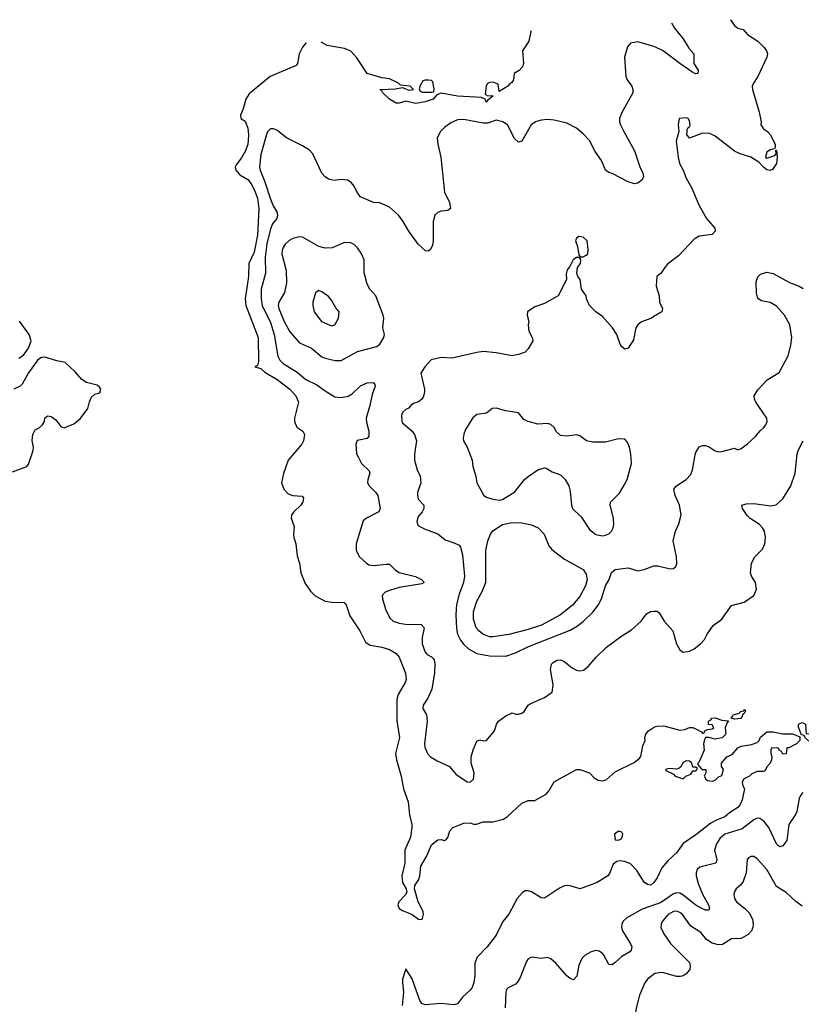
# Model space of a CAD drawing. Header units: inches. Extents: x 1834610 to 2027685, y 642842 to 774116.
# Tile 625 of 632: x 2006055 to 2010904, y 763834 to 769943. Entities that reach past the tile are written whole.
import ezdxf

# ---------------------------------------------------------------- set-up
doc = ezdxf.new("R2010")
doc.units = ezdxf.units.IN
doc.header["$MEASUREMENT"] = 0
doc.layers.add('C0706', color=7, linetype='Continuous')
doc.layers.add('C0716', color=7, linetype='Continuous')

msp = doc.modelspace()

# ---------------------------------------------------------------- linework, layer by layer
at = {"layer": 'C0706', "color": 5}
for points, elevation in [([(2009224.3, 769874.9), (2009226, 769870), (2009213.4, 769810), (2009174.8, 769750), (2009180.7, 769670), (2009174.8, 769650), (2009152.7, 769627.3), (2009122.8, 769610), (2009118.8, 769570), (2009107.5, 769552.5), (2009094.9, 769545.1), (2009082.8, 769530), (2009030, 769496.9), (2009023.5, 769543.5), (2008990, 769554.6), (2008970, 769553.2), (2008954.7, 769545.3), (2008948.7, 769530), (2008943.1, 769483.1), (2008952.9, 769472.9), (2008993, 769470), (2008958, 769442), (2008951.3, 769430), (2008942, 769450), (2008919.5, 769459.5), (2008770, 769468.1), (2008670, 769487.3), (2008643.4, 769476.6), (2008620.5, 769450), (2008570, 769433.7), (2008510, 769423.7), (2008450, 769437.2), (2008410, 769425.2), (2008390, 769425.2), (2008350, 769449), (2008308.7, 769490), (2008302, 769502), (2008288.7, 769510), (2008386.8, 769513.2), (2008430, 769522), (2008470, 769504.9), (2008498, 769510), (2008478, 769530), (2008417.2, 769537.2), (2008404, 769550), (2008350, 769576.9), (2008302.2, 769582.2), (2008210, 769609.8), (2008146.7, 769706.7), (2008110, 769746.6), (2008070, 769763.5), (2007963.2, 769783.2), (2007926.1, 769803.9)], 220), ([(2010000, 769771.8), (2009990, 769776.4), (2009890, 769804.7), (2009843.4, 769796.6), (2009824.9, 769775.1), (2009808, 769710), (2009814.9, 769590), (2009823.8, 769570), (2009852.4, 769530), (2009859.5, 769510), (2009859.5, 769490), (2009790, 769366), (2009776.5, 769330), (2009777, 769310), (2009782, 769290), (2009802, 769250), (2009868.1, 769128.2), (2009902, 769030), (2009921.1, 768990), (2009924.4, 768970), (2009917.3, 768950), (2009890, 768928.7), (2009870, 768925.2), (2009830, 768936.3), (2009730, 768989.5), (2009710, 768995.1), (2009690, 769009.2), (2009664.7, 769070), (2009625.1, 769125.1), (2009590, 769192.8), (2009550, 769235.4), (2009510, 769269.7), (2009450, 769300.9), (2009370, 769318.7), (2009330, 769322.7), (2009290, 769319.7), (2009254.8, 769310), (2009228.4, 769290), (2009170, 769189.4), (2009150, 769183.7), (2009125.1, 769205.1), (2009081.3, 769290), (2009052.7, 769310), (2009010, 769319.3), (2008958.7, 769301.3), (2008930, 769299.9), (2008810, 769323.5), (2008770, 769320.5), (2008730, 769302.4), (2008690, 769273.6), (2008666, 769250), (2008644.4, 769210), (2008648.6, 769170), (2008667, 769090), (2008690.4, 768870), (2008721.1, 768810), (2008727.9, 768772.1), (2008710, 768758.4), (2008670, 768755.6), (2008650.4, 768749.6), (2008630.6, 768730), (2008620.4, 768690), (2008620.5, 768570), (2008615.2, 768544.8), (2008603.5, 768516.5), (2008590, 768506), (2008572, 768508), (2008527.6, 768550), (2008468.1, 768630), (2008434, 768690), (2008404.4, 768730), (2008350, 768780.5), (2008290, 768806), (2008250, 768809.6), (2008170, 768844.7), (2008148, 768870), (2008129.7, 768910), (2008112.8, 768930), (2008090, 768946.6), (2008050, 768951.2), (2008005.8, 768945.8), (2007970, 768954), (2007950, 768967.3), (2007929.6, 768990), (2007874, 769110), (2007852.7, 769132.7), (2007810, 769159.5), (2007709.8, 769209.8), (2007650, 769257.4), (2007630, 769265.4), (2007610, 769265.1), (2007590, 769245.1), (2007550, 769105.6), (2007543.1, 769030), (2007546.5, 769010), (2007576.3, 768936.3), (2007610, 768829.1), (2007627.2, 768787.2), (2007650.1, 768750), (2007654.7, 768730), (2007649.6, 768710), (2007624.3, 768675.7), (2007610, 768645.3), (2007587.3, 768552.7), (2007578.1, 768470), (2007580.1, 768370), (2007554, 768270), (2007552.1, 768210), (2007559.5, 768170), (2007610, 768063.6), (2007633.3, 767990), (2007655.5, 767855.5), (2007669.2, 767830), (2007689.2, 767810), (2007776.2, 767756.2), (2007830, 767710.2), (2007898.2, 767678.2), (2007950, 767639.2), (2008010, 767602.8), (2008050, 767599), (2008093, 767606.9), (2008118.1, 767621.9), (2008170, 767670.2), (2008210, 767689.1), (2008250, 767691.3), (2008258.9, 767678.9), (2008260.3, 767670), (2008242, 767618), (2008228.1, 767550), (2008205, 767470), (2008205.5, 767445.5), (2008221.4, 767390), (2008220.8, 767359.2), (2008210, 767344.7), (2008147.6, 767332.4), (2008139.3, 767310), (2008145.3, 767250), (2008154, 767230), (2008176.4, 767190), (2008223.4, 767143.4), (2008226.7, 767130), (2008214.3, 767090), (2008213.1, 767070), (2008223.1, 767050), (2008264.6, 767010), (2008277.3, 766990), (2008291.6, 766910), (2008283, 766890), (2008207.3, 766850), (2008186.7, 766833.3), (2008141.6, 766690), (2008142, 766650), (2008162.8, 766610), (2008205.5, 766570), (2008221.3, 766561.3), (2008250, 766556.3), (2008330, 766565.2), (2008350, 766563.6), (2008387, 766527), (2008410, 766512.1), (2008510, 766488), (2008548.2, 766470), (2008564.9, 766450), (2008550, 766442), (2008410, 766419.9), (2008350, 766402.2), (2008322.6, 766390), (2008304.6, 766370), (2008305.7, 766350), (2008324.5, 766284.5), (2008350.4, 766230), (2008371.4, 766211.4), (2008410, 766197.8), (2008447.6, 766192.4), (2008544.7, 766190), (2008563.7, 766170), (2008552.8, 766110), (2008551.9, 766070), (2008570, 766018), (2008583.5, 766003.5), (2008610, 765990.3), (2008620.2, 765980.2), (2008627.1, 765970), (2008631.1, 765948.9), (2008629.2, 765890), (2008611.2, 765788.9), (2008586.4, 765733.6), (2008557.1, 765690), (2008555.5, 765670), (2008578.4, 765630), (2008582.3, 765590), (2008565.5, 765450), (2008569.2, 765429.2), (2008585.7, 765390), (2008603.7, 765370), (2008644.7, 765344.7), (2008721.6, 765310), (2008761.1, 765261.1), (2008830, 765214.9), (2008850, 765212.7), (2008871.1, 765230), (2008874.8, 765270), (2008855.5, 765330), (2008856.2, 765370), (2008867.5, 765412.5), (2008890, 765466.8), (2008910, 765475.5), (2008930, 765467.7), (2008950, 765470.6), (2008999.7, 765530), (2009013.5, 765570), (2009026.3, 765590), (2009070, 765623.1), (2009110, 765643), (2009133.7, 765633.7), (2009150, 765633.4), (2009170, 765640.5), (2009185.2, 765650), (2009209.4, 765690), (2009221.5, 765698.5), (2009310, 765736.4), (2009357.6, 765770), (2009364.7, 765815.3), (2009348.1, 765911.8), (2009355.1, 765944.9), (2009364.9, 765955.1), (2009390, 765968.4), (2009410, 765970.3), (2009430, 765963.6), (2009481.7, 765921.7), (2009510, 765906.5), (2009530, 765903.1), (2009553.3, 765906.7), (2009582, 765930), (2009632.1, 765987.9), (2009694.5, 766050), (2009790, 766119.5), (2009850, 766156.4), (2009909.6, 766210), (2009943.3, 766256.7), (2009969.2, 766270), (2009990, 766273.1), (2010000, 766272.6)], 240), ([(2007832.9, 769798.8), (2007830, 769797.2), (2007810, 769772), (2007787.8, 769730), (2007778.7, 769670), (2007770, 769659.6), (2007609.4, 769590.7), (2007478, 769482), (2007457.4, 769450), (2007442, 769390), (2007424.9, 769350), (2007427.7, 769330), (2007452.7, 769312.7), (2007470, 769270.7), (2007474.8, 769230), (2007473.2, 769193.2), (2007470, 769169.5), (2007455.3, 769130), (2007430, 769085.1), (2007397, 769043), (2007392.6, 769030), (2007396.1, 769010), (2007421.2, 768981.2), (2007470, 768951.1), (2007490, 768924.9), (2007510, 768888.4), (2007530, 768835.5), (2007538.7, 768770), (2007530, 768605.2), (2007510, 768499.5), (2007475.6, 768430), (2007475.1, 768350), (2007454.4, 768210), (2007458, 768170), (2007534.1, 767970), (2007537.3, 767822.7), (2007530, 767798), (2007514, 767790), (2007550, 767778.8), (2007575.3, 767755.3), (2007652.9, 767710), (2007730, 767650.2), (2007767.4, 767610), (2007785.3, 767570), (2007759.8, 767470), (2007759, 767450), (2007774.3, 767414.3), (2007810.7, 767390), (2007822.4, 767370), (2007816.5, 767330), (2007804.9, 767310), (2007720.2, 767210), (2007691.9, 767128.1), (2007678.6, 767070), (2007693.6, 767030), (2007720.5, 767000.5), (2007750, 766991.2), (2007807.1, 766987.1), (2007816.3, 766976.3), (2007810.9, 766950.9), (2007799.1, 766930), (2007756.3, 766890), (2007742, 766870), (2007739.1, 766850), (2007758, 766798), (2007753.7, 766750), (2007756.5, 766730), (2007767.9, 766690), (2007776.3, 766616.3), (2007790.2, 766570), (2007799.4, 766510), (2007825.3, 766445.3), (2007858.1, 766398.1), (2007888, 766368), (2007950, 766335.1), (2007992.1, 766327.9), (2008067.2, 766327.2), (2008078.4, 766318.4), (2008104, 766244), (2008166, 766150), (2008201.2, 766081.2), (2008230, 766062.9), (2008301, 766050), (2008350, 766035.3), (2008390, 766010.4), (2008410, 765986.8), (2008448.7, 765888.7), (2008451.6, 765850), (2008446.7, 765830), (2008403.8, 765756.2), (2008394.4, 765725.6), (2008393.6, 765593.6), (2008411, 765490), (2008385.6, 765390), (2008392.3, 765350), (2008421.7, 765250), (2008437, 765170), (2008464.9, 765090), (2008473.2, 765010), (2008487.9, 764950), (2008487.9, 764930), (2008478.8, 764870), (2008444.9, 764790), (2008444.9, 764710), (2008425.7, 764630), (2008430.3, 764590.3), (2008453, 764550), (2008457.1, 764530), (2008445.5, 764510), (2008407.4, 764470), (2008401.7, 764450), (2008409.2, 764429.2), (2008430, 764414.9), (2008490, 764391.6), (2008530, 764361.7), (2008550, 764360.4), (2008554.1, 764365.9), (2008559.8, 764390), (2008558.9, 764410), (2008527.9, 764470), (2008504.7, 764550), (2008506.9, 764570), (2008531.1, 764608.9), (2008538, 764630), (2008543.5, 764690), (2008578.7, 764750), (2008610, 764822.8), (2008650, 764854), (2008670, 764856.3), (2008690, 764850.7), (2008702, 764858), (2008711.2, 764868.8), (2008723.6, 764910), (2008742, 764930), (2008810, 764958), (2008850, 764959.1), (2008870, 764950.7), (2008889.3, 764950.7), (2008930, 764966.8), (2008990, 764965.5), (2009057.2, 764982.8), (2009081.3, 764998.7), (2009170, 765082), (2009210, 765099.1), (2009250, 765099.1), (2009322, 765138), (2009340.1, 765159.9), (2009370, 765214.8), (2009510, 765290.6), (2009530, 765290.7), (2009590, 765270.6), (2009619.1, 765239.1), (2009643.7, 765223.7), (2009670, 765219.3), (2009693, 765227), (2009750, 765276.3), (2009866.1, 765333.9), (2009899.1, 765360.9), (2009907.9, 765372.1), (2009921.5, 765438.5), (2009935.3, 765470), (2009934, 765490), (2009939, 765510), (2009955.3, 765530), (2009987.8, 765552.2), (2010000, 765556.8)], 220), ([(2010000, 768107.4), (2009970, 768089.6), (2009912.5, 768067.5), (2009890, 768049.3), (2009877.1, 768030), (2009862.6, 767957.4), (2009830, 767905.2), (2009810, 767899.3), (2009790, 767912.7), (2009779.6, 767930), (2009758.9, 767990), (2009731.6, 768030), (2009670, 768100.9), (2009630, 768129.3), (2009589.7, 768169.8), (2009571.8, 768210), (2009569.5, 768230), (2009541.2, 768270), (2009532.7, 768330), (2009518, 768350), (2009512, 768370), (2009515.1, 768404.9), (2009533.2, 768430), (2009535.3, 768455.3), (2009527.3, 768467.3), (2009510, 768468), (2009487.7, 768452.3), (2009468.1, 768411.9), (2009450.7, 768390), (2009445.5, 768365.5), (2009446.8, 768330), (2009394.8, 768230), (2009310, 768181.3), (2009250, 768160.7), (2009206, 768130), (2009204, 768110), (2009214, 768070), (2009210.4, 768049.6), (2009213.4, 768010), (2009234, 767970), (2009238, 767950), (2009210, 767901.2), (2009190, 767880.9), (2009150, 767865.1), (2009110, 767857.6), (2009010, 767876.3), (2008930, 767883.1), (2008890, 767878.5), (2008737.2, 767842.8), (2008670, 767847.6), (2008608.3, 767831.7), (2008567.3, 767790), (2008544.4, 767750), (2008566.9, 767650), (2008567.1, 767630), (2008558.5, 767601.5), (2008550, 767588.2), (2008530, 767572.4), (2008499, 767561), (2008481, 767550), (2008467.5, 767532.5), (2008450, 767525.2), (2008432.5, 767507.5), (2008423, 767490), (2008425.5, 767450), (2008430, 767441), (2008490.4, 767390), (2008504.9, 767370), (2008516.1, 767330), (2008504.9, 767250), (2008504.6, 767210), (2008520.3, 767150), (2008538.8, 767110), (2008543.1, 767070), (2008523.1, 767010), (2008522.6, 766990), (2008528, 766968.1), (2008563, 766930), (2008562.4, 766910), (2008552, 766890), (2008524.1, 766855.9), (2008517.8, 766830), (2008522.4, 766810), (2008530, 766802.8), (2008570, 766782.4), (2008650, 766751.8), (2008695.1, 766715.1), (2008755.4, 766695.4), (2008781.7, 766681.7), (2008790.3, 766670.2), (2008802.4, 766622.4), (2008815.2, 766490), (2008809.1, 766450), (2008781.9, 766378.1), (2008765.4, 766314.6), (2008760.6, 766250), (2008764.9, 766164.9), (2008771.2, 766130), (2008790, 766093), (2008810, 766065.2), (2008838.7, 766038.7), (2008890, 766011.3), (2008970, 765996.9), (2009070, 765994.6), (2009130, 766013.6), (2009208.1, 766051.9), (2009470, 766156.1), (2009510, 766178.1), (2009551.6, 766208.4), (2009610, 766266), (2009643.6, 766310), (2009664.5, 766350), (2009689, 766431), (2009712.5, 766470), (2009726.8, 766513.2), (2009748.8, 766531.1), (2009830, 766541.1), (2009890, 766524.2), (2009930, 766531.6), (2009990, 766554), (2010000, 766553.8)], 260), ([(2006050, 767842.4), (2006079.3, 767860.7), (2006110, 767904), (2006126, 767950), (2006112.8, 767990), (2006053.2, 768073.2)], 220), ([(2006010, 767137), (2006099, 767170), (2006110, 767184.7), (2006139, 767270), (2006141.2, 767290), (2006132.9, 767332.9), (2006136, 767370), (2006150, 767398), (2006175.3, 767410), (2006197.2, 767430), (2006209, 767450), (2006210, 767472), (2006230, 767484.7), (2006250, 767481), (2006279.3, 767459.3), (2006310, 767418), (2006330, 767411), (2006390, 767434.9), (2006430, 767465.5), (2006477.6, 767530), (2006487.4, 767572.6), (2006499.4, 767600.6), (2006521.4, 767618.6), (2006552.2, 767627.8), (2006558.7, 767650), (2006550, 767663.7), (2006534.9, 767674.9), (2006470, 767691.1), (2006440.5, 767710), (2006398.3, 767758.3), (2006336.9, 767816.9), (2006286.2, 767826.2), (2006210, 767848.2), (2006190, 767846.3), (2006166.8, 767833.2), (2006108.9, 767751.1), (2006070, 767682), (2006058, 767670), (2006018, 767650)], 220), ([(2010000, 764604), (2009990, 764589), (2009970, 764572.7), (2009950, 764576.2), (2009930, 764592), (2009883, 764663), (2009844.4, 764704.4), (2009810, 764720.3), (2009776.9, 764723.1), (2009760.4, 764719.6), (2009736.5, 764703.5), (2009714.9, 764645.1), (2009702.8, 764630), (2009637.3, 764590), (2009532, 764550), (2009470, 764568.3), (2009450, 764571.5), (2009431.7, 764568.3), (2009404.6, 764555.4), (2009310, 764492), (2009290, 764494), (2009230.9, 764530.9), (2009210, 764538.3), (2009190, 764536.9), (2009173.2, 764526.8), (2009140.4, 764490), (2009090, 764394), (2009051.4, 764348.5), (2009010, 764262), (2008954.9, 764190), (2008892.8, 764127.2), (2008879.4, 764090), (2008878.6, 764010), (2008871.9, 763968.1), (2008861.4, 763938.6), (2008850, 763921.5), (2008801.5, 763878.5), (2008770, 763837.4), (2008749.1, 763830.9), (2008670, 763839.4), (2008570, 763829.9), (2008550, 763839.3), (2008537.2, 763857.2), (2008490, 763992.7), (2008450, 764054), (2008430.4, 763990), (2008428.8, 763970), (2008436.5, 763910), (2008426.8, 763826.8)], 220), ([(2010000, 764452.7), (2009916.8, 764423.2), (2009822.4, 764370), (2009799.5, 764350), (2009790.3, 764330), (2009789.1, 764310), (2009794.3, 764290), (2009844, 764210), (2009851.7, 764190), (2009848.6, 764170), (2009839.7, 764160.3), (2009789.5, 764130.6), (2009750, 764092.8), (2009730, 764079.7), (2009710, 764081.6), (2009678.4, 764138.4), (2009669.8, 764149.8), (2009650, 764162.6), (2009630, 764166.6), (2009599.9, 764160.1), (2009562.3, 764137.7), (2009542, 764118), (2009523, 764077), (2009511.4, 764008.6), (2009490, 763986.6), (2009470, 763994.7), (2009450, 764011.2), (2009381.3, 764090), (2009350, 764115.8), (2009330, 764124.2), (2009290, 764118.7), (2009230, 764127.1), (2009210, 764115.1), (2009199.8, 764099.8), (2009159.5, 764000.5), (2009144.7, 763975.3), (2009130, 763959.7), (2009084.3, 763935.7), (2009075.1, 763924.9), (2009070.2, 763909.8), (2009067.2, 763812.8)], 240), ([(2010000, 764024.7), (2009996.1, 764023.9), (2009950.3, 763990), (2009932.4, 763967.6), (2009900.2, 763890), (2009878.5, 763810), (2009872.6, 763770), (2009871.5, 763730), (2009882.4, 763642.4), (2009890, 763623), (2009907.7, 763607.7), (2009930, 763601.3), (2009969.7, 763610.3), (2010000, 763632.8)], 260)]:
    msp.add_lwpolyline(points, dxfattribs=dict(at, elevation=elevation))
for points, elevation in [([(2008570, 769568.4), (2008556.9, 769563.1), (2008537.1, 769530), (2008533.4, 769510), (2008539.5, 769499.5), (2008552.2, 769492.2), (2008610, 769492.3), (2008625, 769495), (2008626.5, 769513.5), (2008618.3, 769558.3), (2008610, 769565), (2008590, 769568.3)], 220), ([(2007790, 768595.3), (2007750, 768585.3), (2007727.3, 768572.7), (2007702.3, 768550), (2007689.1, 768530), (2007682.9, 768510), (2007681.8, 768490), (2007707.5, 768387.5), (2007710.1, 768309.9), (2007696.8, 768250), (2007662.7, 768190), (2007659, 768170), (2007662.3, 768150), (2007696.3, 768070), (2007730, 768006), (2007790, 767938.6), (2007865.5, 767905.5), (2007930, 767851.7), (2007950, 767842.2), (2008011.1, 767828.9), (2008050, 767828.7), (2008150, 767884.6), (2008270, 767915.5), (2008289.3, 767930), (2008314, 767970), (2008317.2, 767990), (2008307.8, 768030), (2008313.6, 768090), (2008309.6, 768110), (2008265.1, 768230), (2008226.6, 768270), (2008210, 768302), (2008191.5, 768371.5), (2008192.8, 768452.8), (2008173.8, 768493.8), (2008150, 768527), (2008130, 768547.3), (2008110, 768557.6), (2008070, 768559.7), (2007993.4, 768526.6), (2007950, 768524.8), (2007910, 768534.7), (2007810, 768593.5)], 260), ([(2009522.8, 768597.2), (2009510, 768588), (2009502.8, 768570), (2009515.3, 768535.3), (2009524.7, 768484.7), (2009531.6, 768471.6), (2009550, 768471), (2009570, 768481), (2009579, 768490), (2009582, 768518), (2009576, 768570), (2009550, 768593.2)], 260), ([(2007910, 768262.7), (2007890, 768248.7), (2007873.4, 768190), (2007872.8, 768170), (2007882.4, 768130), (2007928, 768070), (2007990, 768043.6), (2008010, 768048.9), (2008033.7, 768090), (2008036.3, 768130), (2008015.6, 768155.6), (2007990, 768202.4), (2007970, 768225.6), (2007930, 768254.5)], 280), ([(2009010, 767531.6), (2008985.5, 767530), (2008950, 767501.6), (2008890, 767493.6), (2008866.7, 767473.3), (2008820.7, 767399.3), (2008809.3, 767370.7), (2008806.5, 767346.5), (2008809.1, 767330), (2008831.1, 767291.1), (2008862, 767210), (2008867, 767170), (2008885.7, 767110), (2008891.5, 767070), (2008934.9, 766990), (2008950, 766980.3), (2008984.7, 766970), (2009030, 766962.3), (2009050, 766966.3), (2009126.3, 767013.7), (2009187.1, 767090), (2009210, 767108.5), (2009270, 767150.3), (2009310, 767163.1), (2009320.3, 767160.3), (2009357.7, 767137.7), (2009410, 767119.1), (2009438, 767090), (2009461.3, 767050), (2009470, 767018), (2009478.3, 766930), (2009484.6, 766910), (2009538.2, 766858.2), (2009590, 766779.7), (2009630, 766747.8), (2009670, 766740.6), (2009690, 766743.7), (2009710, 766753.8), (2009725.5, 766770), (2009737, 766790), (2009741.6, 766810), (2009739.1, 766850), (2009717.6, 766930), (2009721, 766950), (2009775.6, 767004.4), (2009805.7, 767054.3), (2009822.9, 767090), (2009850.6, 767190), (2009847.2, 767247.2), (2009837.7, 767290), (2009823.3, 767323.3), (2009810, 767339.3), (2009770, 767342.4), (2009690, 767320.9), (2009610, 767321.8), (2009572, 767330), (2009530, 767361.3), (2009510, 767366.6), (2009450, 767359.8), (2009410, 767362.6), (2009385.2, 767385.2), (2009370, 767413.2), (2009350, 767432), (2009330, 767436.9), (2009270, 767433.5), (2009209, 767449), (2009183.2, 767463.2), (2009150, 767502.9), (2009070, 767515.8)], 280), ([(2008990, 766113), (2008970, 766114.5), (2008927.7, 766130), (2008902.3, 766150), (2008886.8, 766170), (2008870, 766222.7), (2008869.9, 766270), (2008890, 766335.3), (2008924.8, 766395.2), (2008946.5, 766450), (2008947.2, 766650), (2008958.3, 766710), (2008974.8, 766750), (2008990, 766771.8), (2009050, 766810.1), (2009110, 766822.5), (2009170, 766820.5), (2009230, 766809.3), (2009272.2, 766790), (2009308.3, 766750), (2009338.5, 766678.5), (2009356.2, 766656.2), (2009435.7, 766595.7), (2009550, 766532.3), (2009570, 766503), (2009574.8, 766470), (2009565.6, 766430), (2009530, 766363.1), (2009483.6, 766310), (2009409.2, 766250), (2009292.9, 766187.1), (2009210, 766159.9), (2009090, 766129.2)], 260), ([(2009770, 764908), (2009744.7, 764890), (2009750, 764854), (2009770, 764852), (2009790, 764862), (2009797.2, 764890), (2009790, 764902)], 220)]:
    msp.add_lwpolyline(points, close=True, dxfattribs=dict(at, elevation=elevation))
at = {"layer": 'C0716', "color": 5}
for points, elevation in [([(2010464.5, 769942.8), (2010490, 769907.3), (2010510, 769890.7), (2010543, 769883), (2010570.6, 769850), (2010633.4, 769810), (2010673, 769770), (2010688, 769750), (2010694.9, 769730), (2010690.4, 769710), (2010634.4, 769590), (2010606.7, 769550), (2010598.7, 769530), (2010600.3, 769510), (2010642.8, 769370), (2010655.8, 769310), (2010652.4, 769290), (2010670, 769265.5), (2010694, 769250), (2010710.7, 769230), (2010741, 769170), (2010742, 769150), (2010738, 769142), (2010710, 769135.1), (2010690, 769120.9), (2010682, 769090), (2010690, 769083), (2010740.4, 769099.6), (2010748.7, 769110), (2010746, 769134), (2010750, 769134), (2010753.4, 769090), (2010750.4, 769050), (2010725.8, 769014.2), (2010710, 769007), (2010690, 769012.3), (2010670, 769027), (2010639.7, 769059.7), (2010589.8, 769089.8), (2010525.2, 769110), (2010490, 769126.9), (2010370, 769219.6), (2010335.8, 769235.8), (2010290, 769239.7), (2010210, 769208), (2010194, 769230), (2010198, 769270), (2010210, 769278), (2010213.8, 769286.2), (2010210, 769315.3), (2010201.2, 769330), (2010190, 769334.3), (2010146.7, 769330), (2010139.3, 769290), (2010144.9, 769250), (2010127.3, 769190), (2010139.5, 769090), (2010148.4, 769051.6), (2010171.7, 769010), (2010190, 768959.1), (2010222, 768902), (2010270.6, 768789.4), (2010316, 768710), (2010367.4, 768650), (2010368.6, 768630), (2010350.9, 768609.1), (2010270, 768599.7), (2010238.5, 768581.5), (2010141.5, 768478.5), (2010074.4, 768425.6), (2010050, 768396), (2010035.5, 768370), (2010008.2, 768350), (2010003, 768290), (2010023, 768230), (2010023.8, 768190), (2010042.4, 768150), (2010038, 768130), (2010000, 768107.4)], 260), ([(2010097.9, 769922.8), (2010117, 769890), (2010170, 769824.4), (2010206.5, 769766.5), (2010237, 769730), (2010236.4, 769670), (2010264.9, 769630), (2010262, 769610), (2010250, 769607.3), (2010230, 769614.5), (2010149.5, 769670), (2010047.3, 769750), (2010000, 769771.8)], 240), ([(2010000, 766553.8), (2010013.5, 766553.5), (2010090, 766534.9), (2010110, 766537.3), (2010125.2, 766550), (2010131.4, 766568.6), (2010129.6, 766610), (2010109.8, 766710), (2010123.1, 766770), (2010144.8, 766815.2), (2010158.4, 766870), (2010148, 766930), (2010120.5, 766990), (2010114, 767030), (2010129.3, 767050), (2010190, 767090.4), (2010218.3, 767121.7), (2010228.5, 767150), (2010246.8, 767253.2), (2010270, 767292.7), (2010290, 767301.3), (2010310, 767301.3), (2010332.9, 767292.9), (2010370, 767268), (2010390, 767262), (2010410, 767263), (2010490, 767284), (2010510, 767274.8), (2010530, 767283), (2010570, 767310.4), (2010622, 767358), (2010648.5, 767391.5), (2010670, 767410.5), (2010684.2, 767430), (2010691.4, 767450), (2010689.6, 767470), (2010621.5, 767570), (2010613.5, 767590), (2010612.4, 767610), (2010633.2, 767646.8), (2010692.7, 767707.3), (2010765.6, 767754.4), (2010822.7, 767857.3), (2010838.8, 767921.2), (2010845.3, 767970), (2010831.7, 768050), (2010799.8, 768110), (2010750, 768166), (2010710, 768187.6), (2010657.6, 768197.6), (2010633.5, 768213.5), (2010625.1, 768245.1), (2010624.1, 768315.9), (2010633.2, 768346.8), (2010650, 768364.9), (2010690, 768376), (2010730, 768368.9), (2010830, 768311.3), (2010890.1, 768290.1), (2010914.8, 768274.8)], 260), ([(2010000, 766272.6), (2010010, 766272), (2010022, 766262), (2010052.4, 766210), (2010107, 766150), (2010129, 766070), (2010150, 766033), (2010170, 766019.5), (2010210, 766024.4), (2010240.1, 766039.9), (2010279.3, 766070), (2010302.5, 766097.5), (2010319.3, 766130), (2010356.6, 766183.4), (2010410, 766224), (2010470, 766308), (2010550, 766328.2), (2010609.3, 766370), (2010626, 766410), (2010619.3, 766450), (2010594.5, 766490), (2010589.6, 766510), (2010594.5, 766570), (2010616, 766610), (2010663, 766657), (2010677.6, 766690), (2010681.3, 766730), (2010674.5, 766770), (2010663.9, 766790), (2010645.1, 766810), (2010587.1, 766847.1), (2010567.4, 766867.4), (2010538.4, 766910), (2010535.3, 766930), (2010561.7, 766938.3), (2010610, 766940.3), (2010713, 766927), (2010747.8, 766932.2), (2010789.3, 766970), (2010838, 767050), (2010866, 767130), (2010877.2, 767250), (2010884, 767270), (2010916.4, 767330)], 240), ([(2010000, 765556.8), (2010010, 765560.5), (2010050, 765562), (2010150, 765535.6), (2010181.3, 765538.7), (2010210, 765550.4), (2010230.6, 765550.6), (2010284.7, 765524.7), (2010290, 765514), (2010302, 765518), (2010306, 765530), (2010322, 765538), (2010350, 765542.8), (2010362, 765550), (2010350, 765568), (2010328, 765570), (2010329, 765590), (2010342, 765598), (2010349.2, 765610), (2010370, 765612.2), (2010410, 765596.3), (2010452, 765592), (2010441, 765579), (2010431.3, 765550), (2010434.8, 765510), (2010413.4, 765486.6), (2010370, 765479.3), (2010330.9, 765489.1), (2010310, 765488.7), (2010302.5, 765477.5), (2010297.3, 765450), (2010302, 765410), (2010270, 765338), (2010262, 765330), (2010262, 765322), (2010279.6, 765299.6), (2010291.3, 765291.3), (2010311, 765290), (2010311, 765270), (2010302, 765250), (2010311, 765231), (2010322.8, 765222.8), (2010350, 765218), (2010370, 765224.7), (2010390, 765244.7), (2010410, 765254), (2010422, 765290), (2010409, 765310), (2010409.2, 765330), (2010442, 765370), (2010475.5, 765384.5), (2010510, 765424.7), (2010530, 765436), (2010594.6, 765445.4), (2010630, 765458), (2010642, 765470), (2010650, 765492), (2010690, 765524.7), (2010730, 765524.7), (2010790, 765511), (2010850, 765512), (2010894, 765494), (2010894, 765470), (2010874, 765450), (2010826, 765426), (2010814, 765426), (2010810, 765388), (2010790, 765386), (2010782, 765402), (2010766, 765410), (2010762, 765422), (2010750, 765426), (2010718, 765422), (2010714, 765410), (2010714, 765390), (2010722, 765370), (2010718, 765350), (2010711.3, 765330), (2010691.3, 765310), (2010678, 765282), (2010670, 765278), (2010630, 765278), (2010596.9, 765263.1), (2010582, 765250), (2010544.7, 765230), (2010538, 765210), (2010541, 765190), (2010550.8, 765170), (2010536.8, 765103.2), (2010522.8, 765070), (2010510, 765054), (2010459, 765021), (2010430, 764996.2), (2010381.3, 764978.7), (2010342.6, 764957.4), (2010250, 764884.5), (2010170, 764832.3), (2010130, 764772.7), (2010076.5, 764723.5), (2010039.3, 764680.7), (2010010, 764619), (2010000, 764604)], 220), ([(2010912.7, 765147.3), (2010898.2, 765130), (2010890.2, 765110), (2010875.8, 765030), (2010868.5, 765011.5), (2010825.5, 764950), (2010813.4, 764850), (2010790, 764817), (2010770, 764811.8), (2010750, 764829.6), (2010701.8, 764930), (2010671, 764971), (2010646.7, 764986.7), (2010630, 764987.8), (2010610, 764978.7), (2010537.2, 764922.8), (2010430.2, 764890), (2010398.2, 764861.8), (2010377.2, 764830), (2010364.8, 764790), (2010380.2, 764730), (2010372.9, 764710), (2010275.1, 764684.9), (2010258.5, 764670), (2010251.5, 764650), (2010251.3, 764630), (2010263.6, 764583.6), (2010292.7, 764512.7), (2010328, 764450), (2010334.7, 764430), (2010330, 764418), (2010310, 764418.7), (2010281.7, 764430), (2010250, 764449.3), (2010171.8, 764511.8), (2010150, 764522.6), (2010130, 764524.9), (2010110, 764518.9), (2010030, 764463.3), (2010000, 764452.7)], 240), ([(2010910, 764443.1), (2010870, 764471.6), (2010810, 764528.2), (2010750, 764564.8), (2010690, 764671), (2010630, 764736.9), (2010610, 764751.5), (2010590, 764751.6), (2010576.4, 764743.6), (2010568.8, 764731.2), (2010560.8, 764650), (2010543.7, 764596.3), (2010527.1, 764572.9), (2010499.3, 764550), (2010486.7, 764530), (2010485.7, 764514.3), (2010490.3, 764490), (2010502, 764470), (2010552.4, 764430), (2010580.4, 764400.4), (2010601.4, 764361.4), (2010605.8, 764330), (2010603.2, 764310), (2010594.6, 764290), (2010573.3, 764266.7), (2010530, 764241.5), (2010470, 764239.3), (2010414.7, 764205.3), (2010390, 764202.9), (2010350, 764214), (2010315.4, 764235.4), (2010280.3, 764280.3), (2010218.7, 764318.7), (2010166, 764390), (2010150, 764403.5), (2010130, 764411.4), (2010110, 764409.8), (2010077.8, 764390), (2010042.8, 764350), (2010034.6, 764330), (2010033.1, 764310), (2010050.3, 764270), (2010091.4, 764211.4), (2010210, 764092.4), (2010214.7, 764070), (2010211.3, 764050), (2010190, 764022), (2010170.2, 764009.8), (2010153.6, 764006.4), (2010130, 764007.3), (2010050, 764029), (2010029.5, 764030.5), (2010000, 764024.7)], 260)]:
    msp.add_lwpolyline(points, dxfattribs=dict(at, elevation=elevation))
at = {"layer": 'C0716', "color": 5, "elevation": 220}
for points in [[(2010490, 765602), (2010468, 765610), (2010479.3, 765620.7), (2010481.2, 765630), (2010519.3, 765640.7), (2010528.7, 765650), (2010546.3, 765653.7), (2010550, 765662), (2010556.9, 765656.9), (2010556, 765650), (2010550, 765638), (2010543.6, 765636.4), (2010530, 765608)], [(2010970, 765466), (2010948.4, 765468.4), (2010927.3, 765487.3), (2010922, 765502), (2010906, 765506), (2010887.3, 765552.7), (2010886, 765570), (2010890, 765574), (2010910, 765582), (2010930, 765572), (2010934, 765514), (2010950, 765512), (2010970, 765492)], [(2010190, 765345.2), (2010170, 765334), (2010154.6, 765305.4), (2010144, 765296), (2010130, 765292.7), (2010084, 765296), (2010062, 765290), (2010063.6, 765283.6), (2010110, 765262), (2010122, 765250), (2010170, 765232), (2010188, 765250), (2010218.6, 765261.4), (2010230, 765282), (2010250, 765282), (2010258, 765290), (2010258, 765298), (2010250, 765306), (2010230, 765306), (2010225.2, 765330), (2010210, 765342.7)]]:
    msp.add_lwpolyline(points, close=True, dxfattribs=at)

doc.saveas('drawing.dxf')
